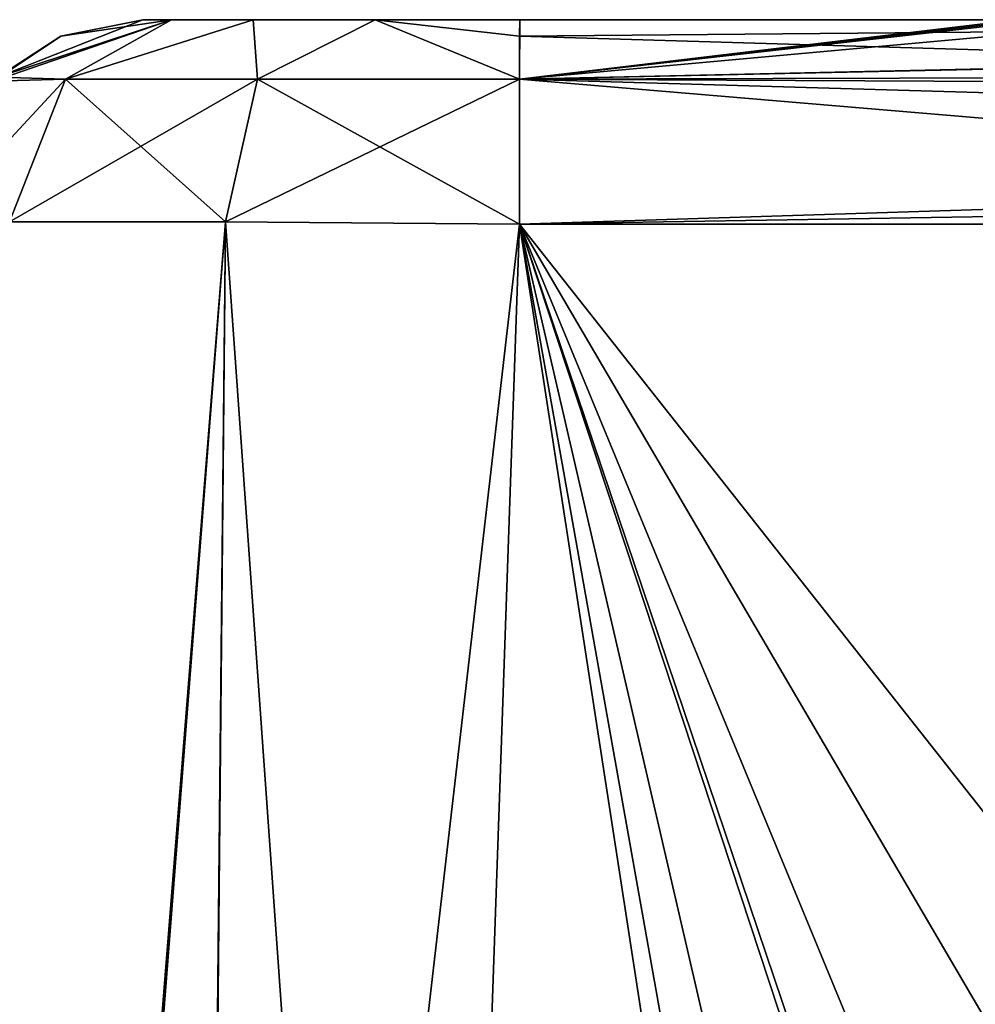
# Model space of a CAD drawing. Header units: inches. Extents: x -10 to 10, y -2.3 to 4.3.
# Tile 683 of 1056: x -4.9 to -3.9, y 1.8 to 2.8. Entities that reach past the tile are written whole.
import ezdxf

# ---------------------------------------------------------------- set-up
doc = ezdxf.new("R2010")
doc.units = ezdxf.units.IN
doc.header["$LTSCALE"] = 65.185185
doc.header["$MEASUREMENT"] = 0
for name, color, linetype in [('7609', 7, 'CONTINUOUS'), ('7617', 7, 'CONTINUOUS'), ('9393', 7, 'CONTINUOUS'), ('9394', 7, 'CONTINUOUS'), ('9395', 7, 'CONTINUOUS'), ('9513', 7, 'CONTINUOUS'), ('9521', 7, 'CONTINUOUS'), ('9522', 7, 'CONTINUOUS'), ('9523', 7, 'CONTINUOUS'), ('9527', 7, 'CONTINUOUS')]:
    doc.layers.add(name, color=color, linetype=linetype)

msp = doc.modelspace()

# ---------------------------------------------------------------- linework, layer by layer
at = {"layer": '7609', "linetype": 'Continuous'}
for points in [[(-4.502, -0.3622, 5.3983), (-4.3994, 2.5779, 5.501), (-3.9458, -0.3622, 5.3983), (-4.502, -0.3622, 5.3983)], [(-2.575, 2.5779, 5.501), (-2.6777, -0.3617, 5.3984), (-4.3994, 2.5779, 5.501), (-2.575, 2.5779, 5.501)], [(-4.3994, 2.5779, 5.501), (-2.6777, -0.3617, 5.3984), (-3.4072, 0.1723, 5.417), (-4.3994, 2.5779, 5.501)], [(-3.9458, -0.3622, 5.3983), (-4.3994, 2.5779, 5.501), (-3.9343, -0.0331, 5.4098), (-3.9458, -0.3622, 5.3983)], [(-3.9343, -0.0331, 5.4098), (-4.3994, 2.5779, 5.501), (-3.8428, 0.1723, 5.417), (-3.9343, -0.0331, 5.4098)], [(-3.8428, 0.1723, 5.417), (-4.3994, 2.5779, 5.501), (-3.6346, 0.2565, 5.4199), (-3.8428, 0.1723, 5.417)], [(-3.6346, 0.2565, 5.4199), (-4.3994, 2.5779, 5.501), (-3.6154, 0.2565, 5.4199), (-3.6346, 0.2565, 5.4199)], [(-3.6154, 0.2565, 5.4199), (-4.3994, 2.5779, 5.501), (-3.4072, 0.1723, 5.417), (-3.6154, 0.2565, 5.4199)]]:
    msp.add_3dface(points, dxfattribs=at)
at = {"layer": '7617', "linetype": 'Continuous'}
for points in [[(-4.3993, 2.795, 5.7259), (-2.5658, 2.7937, 5.7015), (-4.3994, 2.7776, 5.639), (-4.3993, 2.795, 5.7259)], [(-2.5658, 2.7937, 5.7015), (-2.5688, 2.7232, 5.561), (-4.3994, 2.7776, 5.639), (-2.5658, 2.7937, 5.7015)], [(-2.5655, 2.7947, 5.7137), (-2.5658, 2.7937, 5.7015), (-4.3993, 2.795, 5.7259), (-2.5655, 2.7947, 5.7137)], [(-2.5647, 2.795, 5.7259), (-2.5655, 2.7947, 5.7137), (-4.3993, 2.795, 5.7259), (-2.5647, 2.795, 5.7259)], [(-4.3994, 2.7776, 5.639), (-2.5688, 2.7232, 5.561), (-4.3994, 2.7318, 5.5695), (-4.3994, 2.7776, 5.639)], [(-2.575, 2.5779, 5.501), (-4.3994, 2.5779, 5.501), (-4.3994, 2.7318, 5.5695), (-2.575, 2.5779, 5.501)], [(-2.5688, 2.7232, 5.561), (-2.575, 2.5779, 5.501), (-4.3994, 2.7318, 5.5695), (-2.5688, 2.7232, 5.561)]]:
    msp.add_3dface(points, dxfattribs=at)
at = {"layer": '9393', "linetype": 'Continuous'}
for points in [[(-4.7113, 2.5807, 5.5846), (-4.9466, -0.3563, 5.5845), (-4.9404, 2.5807, 5.8136), (-4.7113, 2.5807, 5.5846)], [(-4.9405, -0.3563, 5.5784), (-4.9466, -0.3563, 5.5845), (-4.7113, 2.5807, 5.5846), (-4.9405, -0.3563, 5.5784)], [(-4.7392, -0.3613, 5.4451), (-4.9405, -0.3563, 5.5784), (-4.7113, 2.5807, 5.5846), (-4.7392, -0.3613, 5.4451)], [(-4.3994, 2.5779, 5.501), (-4.7392, -0.3613, 5.4451), (-4.7113, 2.5807, 5.5846), (-4.3994, 2.5779, 5.501)], [(-4.3994, 2.5779, 5.501), (-4.502, -0.3622, 5.3983), (-4.7392, -0.3613, 5.4451), (-4.3994, 2.5779, 5.501)]]:
    msp.add_3dface(points, dxfattribs=at)
at = {"layer": '9394', "linetype": 'Continuous'}
for points in [[(-4.7991, 2.795, 6.1257), (-4.7686, 2.795, 5.9724), (-4.9532, 2.734, 6.1256), (-4.7991, 2.795, 6.1257)], [(-4.9532, 2.734, 6.1256), (-4.7686, 2.795, 5.9724), (-4.881, 2.7319, 5.8476), (-4.9532, 2.734, 6.1256)], [(-4.881, 2.7319, 5.8476), (-4.6821, 2.795, 5.8429), (-4.6774, 2.7319, 5.644), (-4.881, 2.7319, 5.8476)], [(-4.7686, 2.795, 5.9724), (-4.6821, 2.795, 5.8429), (-4.881, 2.7319, 5.8476), (-4.7686, 2.795, 5.9724)], [(-4.6821, 2.795, 5.8429), (-4.5526, 2.795, 5.7564), (-4.6774, 2.7319, 5.644), (-4.6821, 2.795, 5.8429)], [(-4.5526, 2.795, 5.7564), (-4.3994, 2.7318, 5.5695), (-4.6774, 2.7319, 5.644), (-4.5526, 2.795, 5.7564)], [(-4.3993, 2.795, 5.7259), (-4.3994, 2.7776, 5.639), (-4.5526, 2.795, 5.7564), (-4.3993, 2.795, 5.7259)], [(-4.3994, 2.7776, 5.639), (-4.3994, 2.7318, 5.5695), (-4.5526, 2.795, 5.7564), (-4.3994, 2.7776, 5.639)], [(-5.024, 2.5779, 6.1256), (-4.9532, 2.734, 6.1256), (-4.881, 2.7319, 5.8476), (-5.024, 2.5779, 6.1256)], [(-4.9404, 2.5807, 5.8136), (-5.024, 2.5779, 6.1256), (-4.881, 2.7319, 5.8476), (-4.9404, 2.5807, 5.8136)], [(-4.9404, 2.5807, 5.8136), (-4.881, 2.7319, 5.8476), (-4.6774, 2.7319, 5.644), (-4.9404, 2.5807, 5.8136)], [(-4.7113, 2.5807, 5.5846), (-4.9404, 2.5807, 5.8136), (-4.6774, 2.7319, 5.644), (-4.7113, 2.5807, 5.5846)], [(-4.3994, 2.7318, 5.5695), (-4.7113, 2.5807, 5.5846), (-4.6774, 2.7319, 5.644), (-4.3994, 2.7318, 5.5695)], [(-4.3994, 2.7318, 5.5695), (-4.3994, 2.5779, 5.501), (-4.7113, 2.5807, 5.5846), (-4.3994, 2.7318, 5.5695)]]:
    msp.add_3dface(points, dxfattribs=at)
at = {"layer": '9395', "linetype": 'Continuous'}
for points in [[(-4.7991, 2.795, 6.1257), (-4.7686, 2.795, 9.0776), (-4.7686, 2.795, 5.9724), (-4.7991, 2.795, 6.1257)], [(-4.7991, 2.795, 8.9243), (-4.7686, 2.795, 9.0776), (-4.7991, 2.795, 6.1257), (-4.7991, 2.795, 8.9243)], [(-4.7686, 2.795, 5.9724), (-4.6821, 2.795, 9.2071), (-4.6821, 2.795, 5.8429), (-4.7686, 2.795, 5.9724)], [(-4.7686, 2.795, 9.0776), (-4.6821, 2.795, 9.2071), (-4.7686, 2.795, 5.9724), (-4.7686, 2.795, 9.0776)], [(-4.6821, 2.795, 5.8429), (-4.6821, 2.795, 9.2071), (-4.5526, 2.795, 5.7564), (-4.6821, 2.795, 5.8429)], [(-4.6821, 2.795, 9.2071), (-4.5526, 2.795, 9.2936), (-4.5526, 2.795, 5.7564), (-4.6821, 2.795, 9.2071)], [(-4.5526, 2.795, 9.2936), (-4.3993, 2.795, 9.3241), (-4.5526, 2.795, 5.7564), (-4.5526, 2.795, 9.2936)], [(-4.3993, 2.795, 9.3241), (-4.3993, 2.795, 5.7259), (-4.5526, 2.795, 5.7564), (-4.3993, 2.795, 9.3241)], [(-3.8724, 2.795, 9.3241), (-3.8909, 2.795, 9.3043), (-4.3993, 2.795, 9.3241), (-3.8724, 2.795, 9.3241)], [(-3.8909, 2.795, 9.3043), (-3.8977, 2.795, 9.2779), (-4.3993, 2.795, 9.3241), (-3.8909, 2.795, 9.3043)], [(-2.5647, 2.795, 5.7259), (-4.3993, 2.795, 5.7259), (-3.6523, 2.795, 8.5221), (-2.5647, 2.795, 5.7259)], [(-3.8977, 2.795, 9.2621), (-4.3993, 2.795, 5.7259), (-3.8977, 2.795, 9.2779), (-3.8977, 2.795, 9.2621)], [(-4.3993, 2.795, 5.7259), (-3.8977, 2.795, 9.2621), (-3.8977, 2.795, 8.5379), (-4.3993, 2.795, 5.7259)], [(-3.8977, 2.795, 9.2779), (-4.3993, 2.795, 5.7259), (-4.3993, 2.795, 9.3241), (-3.8977, 2.795, 9.2779)], [(-3.6523, 2.795, 8.5221), (-4.3993, 2.795, 5.7259), (-3.6683, 2.795, 8.4834), (-3.6523, 2.795, 8.5221)], [(-3.6683, 2.795, 8.4834), (-4.3993, 2.795, 5.7259), (-3.7071, 2.795, 8.4673), (-3.6683, 2.795, 8.4834)], [(-3.7071, 2.795, 8.4673), (-4.3993, 2.795, 5.7259), (-3.8429, 2.795, 8.4673), (-3.7071, 2.795, 8.4673)], [(-3.8429, 2.795, 8.4673), (-4.3993, 2.795, 5.7259), (-3.8816, 2.795, 8.4833), (-3.8429, 2.795, 8.4673)], [(-3.8816, 2.795, 8.4833), (-4.3993, 2.795, 5.7259), (-3.8977, 2.795, 8.5221), (-3.8816, 2.795, 8.4833)], [(-3.8977, 2.795, 8.5221), (-4.3993, 2.795, 5.7259), (-3.8977, 2.795, 8.5379), (-3.8977, 2.795, 8.5221)]]:
    msp.add_3dface(points, dxfattribs=at)
at = {"layer": '9513', "linetype": 'Continuous'}
for points in [[(-4.3994, 2.5779, 9.549), (-4.502, -0.3622, 9.6517), (-3.446, 1.3701, 9.5912), (-4.3994, 2.5779, 9.549)], [(-1.8665, 2.5779, 9.549), (-4.3994, 2.5779, 9.549), (-3.446, 1.3701, 9.5912), (-1.8665, 2.5779, 9.549)]]:
    msp.add_3dface(points, dxfattribs=at)
at = {"layer": '9521', "linetype": 'Continuous'}
for points in [[(-3.8724, 2.795, 9.3241), (-4.3994, 2.7319, 9.4804), (-3.8583, 2.7949, 9.33), (-3.8724, 2.795, 9.3241)], [(-3.8724, 2.795, 9.3241), (-4.3993, 2.795, 9.3241), (-4.3994, 2.7319, 9.4804), (-3.8724, 2.795, 9.3241)], [(-3.8429, 2.7949, 9.332), (-4.3994, 2.7319, 9.4804), (-3.7071, 2.7949, 9.332), (-3.8429, 2.7949, 9.332)], [(-3.8583, 2.7949, 9.33), (-4.3994, 2.7319, 9.4804), (-3.8429, 2.7949, 9.332), (-3.8583, 2.7949, 9.33)], [(-4.3994, 2.7319, 9.4804), (-1.7547, 2.7907, 9.368), (-3.7071, 2.7949, 9.332), (-4.3994, 2.7319, 9.4804)], [(-4.3994, 2.7319, 9.4804), (-1.7678, 2.788, 9.3797), (-1.7547, 2.7907, 9.368), (-4.3994, 2.7319, 9.4804)], [(-4.3994, 2.7319, 9.4804), (-1.8468, 2.7385, 9.4733), (-1.7678, 2.788, 9.3797), (-4.3994, 2.7319, 9.4804)], [(-4.3994, 2.7319, 9.4804), (-1.8683, 2.6585, 9.531), (-1.8468, 2.7385, 9.4733), (-4.3994, 2.7319, 9.4804)], [(-4.3994, 2.7319, 9.4804), (-4.3994, 2.5779, 9.549), (-1.8683, 2.6585, 9.531), (-4.3994, 2.7319, 9.4804)], [(-4.3994, 2.5779, 9.549), (-1.867, 2.619, 9.5437), (-1.8683, 2.6585, 9.531), (-4.3994, 2.5779, 9.549)], [(-4.3994, 2.5779, 9.549), (-1.8665, 2.5779, 9.549), (-1.867, 2.619, 9.5437), (-4.3994, 2.5779, 9.549)]]:
    msp.add_3dface(points, dxfattribs=at)
at = {"layer": '9522', "linetype": 'Continuous'}
for points in [[(-4.7686, 2.795, 9.0776), (-4.9577, 2.7297, 8.9244), (-4.881, 2.7319, 9.2024), (-4.7686, 2.795, 9.0776)], [(-4.7686, 2.795, 9.0776), (-4.886, 2.7776, 8.9244), (-4.9577, 2.7297, 8.9244), (-4.7686, 2.795, 9.0776)], [(-4.7686, 2.795, 9.0776), (-4.7991, 2.795, 8.9243), (-4.886, 2.7776, 8.9244), (-4.7686, 2.795, 9.0776)], [(-4.6821, 2.795, 9.2071), (-4.7686, 2.795, 9.0776), (-4.881, 2.7319, 9.2024), (-4.6821, 2.795, 9.2071)], [(-4.6821, 2.795, 9.2071), (-4.881, 2.7319, 9.2024), (-4.6774, 2.7319, 9.406), (-4.6821, 2.795, 9.2071)], [(-4.5526, 2.795, 9.2936), (-4.6821, 2.795, 9.2071), (-4.6774, 2.7319, 9.406), (-4.5526, 2.795, 9.2936)], [(-4.5526, 2.795, 9.2936), (-4.6774, 2.7319, 9.406), (-4.3994, 2.7319, 9.4804), (-4.5526, 2.795, 9.2936)], [(-4.3993, 2.795, 9.3241), (-4.5526, 2.795, 9.2936), (-4.3994, 2.7319, 9.4804), (-4.3993, 2.795, 9.3241)], [(-4.9577, 2.7297, 8.9244), (-4.9404, 2.5807, 9.2363), (-4.881, 2.7319, 9.2024), (-4.9577, 2.7297, 8.9244)], [(-4.9404, 2.5807, 9.2363), (-4.7114, 2.5807, 9.4654), (-4.881, 2.7319, 9.2024), (-4.9404, 2.5807, 9.2363)], [(-4.881, 2.7319, 9.2024), (-4.7114, 2.5807, 9.4654), (-4.6774, 2.7319, 9.406), (-4.881, 2.7319, 9.2024)], [(-4.7114, 2.5807, 9.4654), (-4.3994, 2.5779, 9.549), (-4.6774, 2.7319, 9.406), (-4.7114, 2.5807, 9.4654)], [(-4.6774, 2.7319, 9.406), (-4.3994, 2.5779, 9.549), (-4.3994, 2.7319, 9.4804), (-4.6774, 2.7319, 9.406)]]:
    msp.add_3dface(points, dxfattribs=at)
at = {"layer": '9523', "linetype": 'Continuous'}
for points in [[(-4.7114, 2.5807, 9.4654), (-4.9436, -0.3562, 9.4686), (-4.7411, -0.3613, 9.6041), (-4.7114, 2.5807, 9.4654)], [(-4.7114, 2.5807, 9.4654), (-4.9404, 2.5807, 9.2363), (-4.9436, -0.3562, 9.4686), (-4.7114, 2.5807, 9.4654)], [(-4.502, -0.3622, 9.6517), (-4.7114, 2.5807, 9.4654), (-4.7411, -0.3613, 9.6041), (-4.502, -0.3622, 9.6517)], [(-4.3994, 2.5779, 9.549), (-4.7114, 2.5807, 9.4654), (-4.502, -0.3622, 9.6517), (-4.3994, 2.5779, 9.549)]]:
    msp.add_3dface(points, dxfattribs=at)
at = {"layer": '9527', "linetype": 'Continuous'}
for points in [[(-4.7991, 2.795, 8.9243), (-4.9532, 2.734, 6.1256), (-4.886, 2.7776, 8.9244), (-4.7991, 2.795, 8.9243)], [(-4.7991, 2.795, 8.9243), (-4.7991, 2.795, 6.1257), (-4.9532, 2.734, 6.1256), (-4.7991, 2.795, 8.9243)], [(-4.886, 2.7776, 8.9244), (-4.9532, 2.734, 6.1256), (-4.9577, 2.7297, 8.9244), (-4.886, 2.7776, 8.9244)]]:
    msp.add_3dface(points, dxfattribs=at)

doc.saveas('drawing.dxf')
